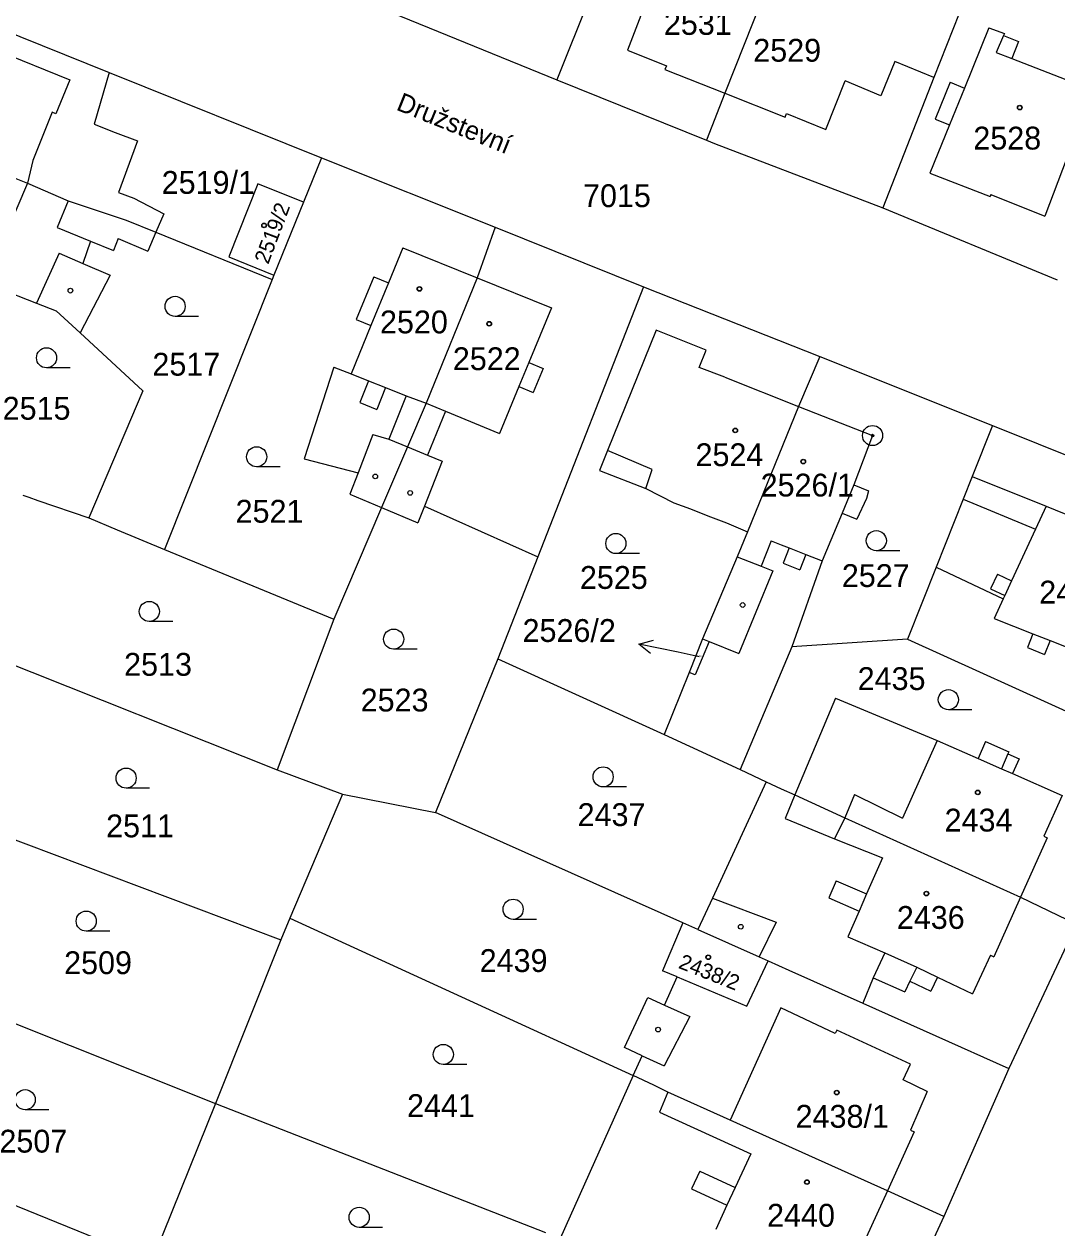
# Model space of a CAD drawing. Extents: x -593183 to -588034, y -1130415 to -1124994.
# Drawn here: x -590852.1 to -590775.2, y -1128220.6 to -1128131 of the extents above; entities that cross this region are included whole.
import ezdxf

# ---------------------------------------------------------------- set-up
doc = ezdxf.new("R2010")
doc.units = 0
for name, color, linetype in [('Vrstva 1', 7, 'Continuous'), ('Vrstva 15', 7, 'Continuous'), ('Vrstva 16', 7, 'Continuous'), ('Vrstva 18', 7, 'Continuous'), ('Vrstva 19', 7, 'Continuous'), ('Vrstva 24', 7, 'Continuous'), ('Vrstva 25', 7, 'Continuous'), ('Vrstva 4', 7, 'Continuous')]:
    doc.layers.add(name, color=color, linetype=linetype)

msp = doc.modelspace()

# ---------------------------------------------------------------- linework, layer by layer
at = {"layer": 'Vrstva 1'}
for p, q in [((-590794.43, -1128122.38), (-590799.92, -1128136.1)), ((-590808.41, -1128125.09), (-590812.42, -1128135.11)), ((-590862.47, -1128127.86), (-590845.78, -1128134.56)), ((-590781.41, -1128127.51), (-590784.33, -1128134.94)), ((-590825.43, -1128129.81), (-590812.42, -1128135.11)), ((-590845.78, -1128134.56), (-590846.9, -1128138.4)), ((-590845.78, -1128134.56), (-590829.98, -1128140.91)), ((-590784.33, -1128134.94), (-590788.13, -1128144.64)), ((-590812.42, -1128135.11), (-590801.28, -1128139.61)), ((-590799.92, -1128136.1), (-590801.28, -1128139.61)), ((-590846.9, -1128138.4), (-590845.34, -1128139.02)), ((-590861.36, -1128139.04), (-590851.88, -1128142.8)), ((-590845.34, -1128139.02), (-590843.67, -1128139.65)), ((-590843.67, -1128139.65), (-590844.75, -1128142.56)), ((-590801.28, -1128139.61), (-590800.69, -1128139.84)), ((-590800.69, -1128139.84), (-590788.13, -1128144.64)), ((-590829.98, -1128140.91), (-590831.31, -1128144.22)), ((-590829.98, -1128140.91), (-590817.02, -1128146.07)), ((-590851.88, -1128142.8), (-590848.84, -1128144.11)), ((-590844.75, -1128142.56), (-590845.1, -1128143.49)), ((-590845.1, -1128143.49), (-590843.96, -1128143.92)), ((-590843.96, -1128143.92), (-590841.71, -1128145.09)), ((-590848.84, -1128144.11), (-590844.53, -1128145.56)), ((-590831.31, -1128144.22), (-590833.51, -1128149.65)), ((-590788.13, -1128144.64), (-590775.14, -1128150)), ((-590844.53, -1128145.56), (-590842.31, -1128146.46)), ((-590841.71, -1128145.09), (-590842.31, -1128146.46)), ((-590842.31, -1128146.46), (-590842.92, -1128147.87)), ((-590842.31, -1128146.46), (-590833.64, -1128149.98)), ((-590817.02, -1128146.07), (-590818.36, -1128149.86)), ((-590817.02, -1128146.07), (-590805.96, -1128150.52)), ((-590847.18, -1128147.13), (-590847.76, -1128148.78)), ((-590847.18, -1128147.13), (-590845.48, -1128147.83)), ((-590845.11, -1128146.93), (-590845.48, -1128147.83)), ((-590845.11, -1128146.93), (-590842.92, -1128147.87)), ((-590823.91, -1128147.63), (-590824.98, -1128150.23)), ((-590823.91, -1128147.63), (-590818.36, -1128149.86)), ((-590847.76, -1128148.78), (-590845.72, -1128149.65)), ((-590854.97, -1128150.26), (-590851.21, -1128151.74)), ((-590845.72, -1128149.65), (-590847.96, -1128153.96)), ((-590833.64, -1128149.98), (-590841.67, -1128170.09)), ((-590833.51, -1128149.65), (-590833.64, -1128149.98)), ((-590826.08, -1128149.78), (-590827.38, -1128152.95)), ((-590826.08, -1128149.78), (-590824.98, -1128150.23)), ((-590818.36, -1128149.86), (-590822.18, -1128159.18)), ((-590805.96, -1128150.52), (-590813.84, -1128170.63)), ((-590805.96, -1128150.52), (-590792.84, -1128155.71)), ((-590851.21, -1128151.74), (-590849.75, -1128152.31)), ((-590849.75, -1128152.31), (-590847.96, -1128153.96)), ((-590827.38, -1128152.95), (-590826.28, -1128153.4)), ((-590826.28, -1128153.4), (-590827.76, -1128157.01)), ((-590847.96, -1128153.96), (-590843.29, -1128158.26)), ((-590829.06, -1128156.5), (-590831.25, -1128163.34)), ((-590829.06, -1128156.5), (-590827.76, -1128157.01)), ((-590792.84, -1128155.71), (-590794.42, -1128159.43)), ((-590792.84, -1128155.71), (-590779.95, -1128160.85)), ((-590799.92, -1128157.25), (-590794.42, -1128159.43)), ((-590843.29, -1128158.26), (-590847.3, -1128167.74)), ((-590822.18, -1128159.18), (-590823.57, -1128162.43)), ((-590794.42, -1128159.43), (-590798.21, -1128168.76)), ((-590794.42, -1128159.43), (-590788.9, -1128161.6)), ((-590779.95, -1128160.85), (-590781.47, -1128164.66)), ((-590779.95, -1128160.85), (-590760.3, -1128168.79)), ((-590788.9, -1128161.6), (-590790.29, -1128165.27)), ((-590823.57, -1128162.43), (-590825.5, -1128166.97)), ((-590831.25, -1128163.34), (-590827.24, -1128164.38)), ((-590827.24, -1128164.38), (-590827.86, -1128165.97)), ((-590805.8, -1128165.54), (-590803.7, -1128166.6)), ((-590790.29, -1128165.27), (-590789.2, -1128165.72)), ((-590781.47, -1128164.66), (-590782.14, -1128166.35)), ((-590781.47, -1128164.66), (-590775.97, -1128166.87)), ((-590852.22, -1128166.03), (-590851.79, -1128166.18)), ((-590851.79, -1128166.18), (-590851.1, -1128166.44)), ((-590827.86, -1128165.97), (-590825.5, -1128166.97)), ((-590789.36, -1128166.28), (-590790.07, -1128167.84)), ((-590789.2, -1128165.72), (-590789.36, -1128166.28)), ((-590782.14, -1128166.35), (-590784.15, -1128171.39)), ((-590851.1, -1128166.44), (-590847.3, -1128167.74)), ((-590825.5, -1128166.97), (-590829.04, -1128175.27)), ((-590825.5, -1128166.97), (-590822.79, -1128168.11)), ((-590822.3, -1128166.87), (-590822.79, -1128168.11)), ((-590822.3, -1128166.87), (-590813.84, -1128170.63)), ((-590803.7, -1128166.6), (-590802.47, -1128167.07)), ((-590802.47, -1128167.07), (-590801.18, -1128167.57)), ((-590775.97, -1128166.87), (-590766.7, -1128170.6)), ((-590847.3, -1128167.74), (-590845.19, -1128168.62)), ((-590801.18, -1128167.57), (-590799.79, -1128168.11)), ((-590799.79, -1128168.11), (-590798.21, -1128168.76)), ((-590791.16, -1128167.39), (-590792.65, -1128170.93)), ((-590791.16, -1128167.39), (-590790.07, -1128167.84)), ((-590845.19, -1128168.62), (-590841.67, -1128170.09)), ((-590798.21, -1128168.76), (-590799, -1128170.64)), ((-590841.67, -1128170.09), (-590829.04, -1128175.27)), ((-590813.84, -1128170.63), (-590816.82, -1128178.24)), ((-590799, -1128170.64), (-590801.58, -1128176.75)), ((-590792.65, -1128170.93), (-590794.91, -1128177.34)), ((-590784.15, -1128171.39), (-590786.29, -1128176.77)), ((-590784.15, -1128171.39), (-590779.17, -1128173.77)), ((-590779.17, -1128173.77), (-590779.84, -1128175.22)), ((-590829.04, -1128175.27), (-590831.95, -1128183)), ((-590779.84, -1128175.22), (-590776.96, -1128176.36)), ((-590801.58, -1128176.75), (-590802.57, -1128179.24)), ((-590801.58, -1128176.75), (-590801.08, -1128176.95)), ((-590786.29, -1128176.77), (-590794.91, -1128177.34)), ((-590786.29, -1128176.77), (-590767.82, -1128185.16)), ((-590776.96, -1128176.36), (-590777.36, -1128177.39)), ((-590775.67, -1128176.87), (-590776.08, -1128177.9)), ((-590775.67, -1128176.87), (-590770.43, -1128178.95)), ((-590856.28, -1128177.36), (-590833.27, -1128186.5)), ((-590794.91, -1128177.34), (-590798.76, -1128186.48)), ((-590777.36, -1128177.39), (-590776.08, -1128177.9)), ((-590816.82, -1128178.24), (-590821.46, -1128189.67)), ((-590816.82, -1128178.24), (-590804.42, -1128183.86)), ((-590802.57, -1128179.24), (-590804.42, -1128183.86)), ((-590791.67, -1128181.15), (-590794.68, -1128188.36)), ((-590791.67, -1128181.15), (-590784.09, -1128184.3)), ((-590831.95, -1128183), (-590833.27, -1128186.5)), ((-590804.42, -1128183.86), (-590798.76, -1128186.48)), ((-590784.09, -1128184.3), (-590781.04, -1128185.65)), ((-590780.48, -1128184.38), (-590781.04, -1128185.65)), ((-590780.48, -1128184.38), (-590778.74, -1128185.15)), ((-590778.74, -1128185.15), (-590778.81, -1128185.3)), ((-590778.81, -1128185.3), (-590777.98, -1128185.67)), ((-590777.98, -1128185.67), (-590778.47, -1128186.78)), ((-590833.27, -1128186.5), (-590828.41, -1128188.31)), ((-590798.76, -1128186.48), (-590796.83, -1128187.38)), ((-590778.47, -1128186.78), (-590774.77, -1128188.41)), ((-590796.83, -1128187.38), (-590800.84, -1128196.06)), ((-590796.83, -1128187.38), (-590795.7, -1128187.9)), ((-590795.7, -1128187.9), (-590794.68, -1128188.36)), ((-590828.41, -1128188.31), (-590832.34, -1128197.54)), ((-590828.41, -1128188.31), (-590821.46, -1128189.67)), ((-590794.68, -1128188.36), (-590790.96, -1128190.06)), ((-590774.77, -1128188.41), (-590776.14, -1128191.43)), ((-590859.36, -1128189.23), (-590832.99, -1128199.16)), ((-590803.04, -1128197.89), (-590821.46, -1128189.67)), ((-590790.96, -1128190.06), (-590777.87, -1128195.99)), ((-590776.14, -1128191.43), (-590775.88, -1128191.55)), ((-590775.88, -1128191.55), (-590777.87, -1128195.99)), ((-590777.87, -1128195.99), (-590773.69, -1128197.99)), ((-590800.84, -1128196.06), (-590801.92, -1128198.39)), ((-590832.34, -1128197.54), (-590832.99, -1128199.16)), ((-590832.34, -1128197.54), (-590806.73, -1128209.26)), ((-590803.04, -1128197.89), (-590804.55, -1128201.46)), ((-590801.92, -1128198.39), (-590803.04, -1128197.89)), ((-590801.92, -1128198.39), (-590799.64, -1128199.41)), ((-590773.69, -1128197.99), (-590778.74, -1128208.74)), ((-590832.99, -1128199.16), (-590837.86, -1128211.35)), ((-590799.64, -1128199.41), (-590797.36, -1128200.43)), ((-590797.36, -1128200.43), (-590796.69, -1128200.73)), ((-590863.99, -1128200.94), (-590837.86, -1128211.35)), ((-590803.47, -1128201.91), (-590804.55, -1128201.46)), ((-590804.4, -1128204.03), (-590803.47, -1128201.91)), ((-590789.62, -1128203.88), (-590778.74, -1128208.74)), ((-590806.73, -1128209.26), (-590806.07, -1128207.79)), ((-590806.73, -1128209.26), (-590812.17, -1128221.4)), ((-590778.74, -1128208.74), (-590783.58, -1128219.77)), ((-590799.51, -1128212.58), (-590804.16, -1128210.49)), ((-590837.86, -1128211.35), (-590842.6, -1128223.06)), ((-590837.86, -1128211.35), (-590813.28, -1128220.95)), ((-590787.79, -1128217.85), (-590799.51, -1128212.58)), ((-590866.51, -1128213.39), (-590842.6, -1128223.06)), ((-590783.58, -1128219.77), (-590787.79, -1128217.85)), ((-590783.58, -1128219.77), (-590788.71, -1128230.66))]:
    msp.add_line(p, q, dxfattribs=at)
for points in [[(-590831.31, -1128144.22), (-590834.72, -1128142.85), (-590836.87, -1128148.3), (-590833.51, -1128149.65)], [(-590799.92, -1128157.25), (-590801.82, -1128156.53), (-590801.31, -1128155.25), (-590805.02, -1128153.76), (-590808.65, -1128162.71)], [(-590808.65, -1128162.71), (-590809.25, -1128164.2), (-590805.8, -1128165.54)], [(-590801.08, -1128176.95), (-590802.11, -1128179.43), (-590802.57, -1128179.24)], [(-590803.47, -1128201.91), (-590798.26, -1128204.09), (-590796.69, -1128200.73)], [(-590796.69, -1128200.73), (-590795.13, -1128201.42), (-590789.62, -1128203.88)], [(-590806.07, -1128207.79), (-590807.39, -1128207.18), (-590805.65, -1128203.46), (-590804.4, -1128204.03)], [(-590804.16, -1128210.49), (-590805.2, -1128209.99), (-590806.73, -1128209.26)]]:
    msp.add_lwpolyline(points, dxfattribs=at)
at = {"layer": 'Vrstva 16'}
msp.add_line((-590801.81, -1128178.07), (-590803.38, -1128177.74), dxfattribs=at)
at = {"layer": 'Vrstva 24'}
for radius in [0.75, 0.0903]:
    msp.add_circle((-590788.9, -1128161.6), radius, dxfattribs=at)
at = {"layer": 'Vrstva 25'}
for p, q in [((-590839.13, -1128152.73), (-590840.88, -1128152.73)), ((-590848.71, -1128156.56), (-590850.46, -1128156.56)), ((-590833.05, -1128163.93), (-590834.8, -1128163.93)), ((-590806.28, -1128170.39), (-590808.03, -1128170.39)), ((-590786.87, -1128170.18), (-590788.62, -1128170.18)), ((-590841.05, -1128175.45), (-590842.8, -1128175.45)), ((-590803.38, -1128177.74), (-590806.316, -1128177.126)), ((-590822.84, -1128177.51), (-590824.59, -1128177.51)), ((-590781.5, -1128182.02), (-590783.25, -1128182.02)), ((-590842.78, -1128187.86), (-590844.53, -1128187.86)), ((-590807.23, -1128187.77), (-590808.98, -1128187.77)), ((-590813.94, -1128197.63), (-590815.69, -1128197.63)), ((-590845.75, -1128198.51), (-590847.5, -1128198.51)), ((-590819.14, -1128208.44), (-590820.89, -1128208.44)), ((-590850.3, -1128211.81), (-590852.05, -1128211.81)), ((-590825.41, -1128220.57), (-590827.16, -1128220.57))]:
    msp.add_line(p, q, dxfattribs=at)
msp.add_lwpolyline([(-590805.44, -1128177.82), (-590806.316, -1128177.126), (-590805.235, -1128176.841)], dxfattribs=at)
for centre, radius in [((-590777.93, -1128137.18), 0.175), ((-590777.93, -1128137.18), 0.15), ((-590834.25, -1128145.95), 0.175), ((-590834.25, -1128145.95), 0.15), ((-590848.68, -1128150.81), 0.175), ((-590822.67, -1128150.68), 0.175), ((-590822.67, -1128150.68), 0.15), ((-590840.88, -1128151.98), 0.75), ((-590817.47, -1128153.28), 0.175), ((-590817.47, -1128153.28), 0.15), ((-590850.46, -1128155.81), 0.75), ((-590799.13, -1128161.22), 0.175), ((-590799.13, -1128161.22), 0.15), ((-590834.8, -1128163.18), 0.75), ((-590794.06, -1128163.54), 0.175), ((-590794.06, -1128163.54), 0.15), ((-590825.96, -1128164.64), 0.175), ((-590823.36, -1128165.87), 0.175), ((-590808.03, -1128169.64), 0.75), ((-590788.62, -1128169.43), 0.75), ((-590842.8, -1128174.7), 0.75), ((-590798.58, -1128174.22), 0.175), ((-590824.59, -1128176.76), 0.75), ((-590783.25, -1128181.27), 0.75), ((-590844.53, -1128187.11), 0.75), ((-590808.98, -1128187.02), 0.75), ((-590781.06, -1128188.18), 0.175), ((-590781.06, -1128188.18), 0.15), ((-590784.89, -1128195.71), 0.175), ((-590784.89, -1128195.71), 0.15), ((-590815.69, -1128196.88), 0.75), ((-590847.5, -1128197.76), 0.75), ((-590798.72, -1128198.18), 0.175), ((-590801.14, -1128200.45), 0.175), ((-590801.14, -1128200.45), 0.15), ((-590804.88, -1128205.84), 0.175), ((-590820.89, -1128207.69), 0.75), ((-590852.05, -1128211.06), 0.75), ((-590791.57, -1128210.53), 0.175), ((-590791.57, -1128210.53), 0.15), ((-590793.79, -1128217.2), 0.175), ((-590793.79, -1128217.2), 0.15), ((-590827.16, -1128219.82), 0.75)]:
    msp.add_circle(centre, radius, dxfattribs=at)
at = {"layer": 'Vrstva 4'}
for p, q in [((-590806.16, -1128130.31), (-590807.16, -1128132.89)), ((-590858.31, -1128131.26), (-590848.72, -1128135.1)), ((-590780.24, -1128131.23), (-590782.05, -1128135.72)), ((-590780.24, -1128131.23), (-590779.06, -1128131.67)), ((-590779.15, -1128131.8), (-590779.69, -1128133.08)), ((-590779.06, -1128131.67), (-590779.15, -1128131.8)), ((-590779.15, -1128131.8), (-590778.02, -1128132.25)), ((-590778.02, -1128132.25), (-590778.52, -1128133.52)), ((-590807.16, -1128132.89), (-590804.26, -1128134.07)), ((-590779.69, -1128133.08), (-590778.52, -1128133.52)), ((-590804.26, -1128134.07), (-590804.37, -1128134.35)), ((-590787.25, -1128133.75), (-590788.29, -1128136.29)), ((-590784.33, -1128134.94), (-590787.25, -1128133.75)), ((-590778.52, -1128133.52), (-590772.52, -1128135.87)), ((-590804.37, -1128134.35), (-590799.92, -1128136.1)), ((-590848.72, -1128135.1), (-590849.76, -1128137.64)), ((-590792.37, -1128138.81), (-590790.93, -1128135.19)), ((-590788.29, -1128136.29), (-590790.93, -1128135.19)), ((-590783.12, -1128135.28), (-590784.23, -1128138.03)), ((-590782.05, -1128135.72), (-590783.16, -1128138.46)), ((-590783.12, -1128135.28), (-590782.05, -1128135.72)), ((-590772.52, -1128135.87), (-590776.07, -1128145.26)), ((-590799.92, -1128136.1), (-590795.42, -1128137.9)), ((-590850.05, -1128137.53), (-590851.48, -1128141.12)), ((-590849.76, -1128137.64), (-590850.05, -1128137.53)), ((-590795.42, -1128137.9), (-590795.31, -1128137.62)), ((-590795.31, -1128137.62), (-590792.37, -1128138.81)), ((-590783.16, -1128138.46), (-590784.62, -1128142.06)), ((-590784.23, -1128138.03), (-590783.16, -1128138.46)), ((-590851.48, -1128141.12), (-590851.88, -1128142.8)), ((-590784.62, -1128142.06), (-590780.14, -1128143.81)), ((-590851.88, -1128142.8), (-590854.21, -1128148.23)), ((-590780.08, -1128143.65), (-590780.14, -1128143.81)), ((-590780.08, -1128143.65), (-590776.07, -1128145.26)), ((-590848.84, -1128144.11), (-590849.66, -1128146.1)), ((-590849.66, -1128146.1), (-590847.18, -1128147.13)), ((-590849.52, -1128148.02), (-590851.21, -1128151.74)), ((-590849.52, -1128148.02), (-590847.76, -1128148.78)), ((-590824.98, -1128150.23), (-590826.28, -1128153.4)), ((-590818.36, -1128149.86), (-590812.82, -1128152.09)), ((-590812.82, -1128152.09), (-590814.51, -1128156.16)), ((-590814.51, -1128156.16), (-590815.25, -1128157.96)), ((-590814.51, -1128156.16), (-590813.44, -1128156.6)), ((-590827.76, -1128157.01), (-590826.47, -1128157.52)), ((-590813.44, -1128156.6), (-590814.19, -1128158.4)), ((-590826.47, -1128157.52), (-590827.11, -1128159.15)), ((-590826.47, -1128157.52), (-590825.2, -1128158.03)), ((-590825.2, -1128158.03), (-590825.84, -1128159.65)), ((-590825.2, -1128158.03), (-590823.65, -1128158.64)), ((-590815.25, -1128157.96), (-590816.7, -1128161.45)), ((-590815.25, -1128157.96), (-590814.19, -1128158.4)), ((-590827.11, -1128159.15), (-590825.84, -1128159.65)), ((-590823.65, -1128158.64), (-590824.94, -1128161.86)), ((-590823.65, -1128158.64), (-590822.18, -1128159.18)), ((-590822.18, -1128159.18), (-590820.73, -1128159.78)), ((-590820.73, -1128159.78), (-590822.07, -1128163.05)), ((-590820.73, -1128159.78), (-590816.7, -1128161.45)), ((-590826.14, -1128161.53), (-590827.24, -1128164.38)), ((-590826.14, -1128161.53), (-590824.94, -1128161.86)), ((-590824.94, -1128161.86), (-590823.57, -1128162.43)), ((-590823.57, -1128162.43), (-590822.07, -1128163.05)), ((-590805.32, -1128164.13), (-590808.65, -1128162.71)), ((-590820.97, -1128163.5), (-590822.3, -1128166.87)), ((-590822.07, -1128163.05), (-590820.97, -1128163.5)), ((-590805.8, -1128165.54), (-590805.32, -1128164.13)), ((-590790.29, -1128165.27), (-590791.16, -1128167.39)), ((-590782.14, -1128166.35), (-590776.75, -1128168.56)), ((-590775.97, -1128166.87), (-590776.75, -1128168.56)), ((-590776.75, -1128168.56), (-590778.54, -1128172.41)), ((-590796.45, -1128169.45), (-590797.19, -1128171.34)), ((-590796.45, -1128169.45), (-590795.71, -1128169.75)), ((-590795.71, -1128169.75), (-590795.12, -1128169.97)), ((-590795.12, -1128169.97), (-590795.57, -1128171.11)), ((-590795.12, -1128169.97), (-590793.87, -1128170.45)), ((-590799, -1128170.64), (-590797.19, -1128171.34)), ((-590793.87, -1128170.45), (-590794.32, -1128171.6)), ((-590793.87, -1128170.45), (-590792.65, -1128170.93)), ((-590796.32, -1128171.68), (-590798.87, -1128177.83)), ((-590797.19, -1128171.34), (-590796.32, -1128171.68)), ((-590795.57, -1128171.11), (-590794.32, -1128171.6)), ((-590779.6, -1128171.92), (-590780.1, -1128173.01)), ((-590779.6, -1128171.92), (-590778.54, -1128172.41)), ((-590778.54, -1128172.41), (-590779.04, -1128173.5)), ((-590780.1, -1128173.01), (-590779.04, -1128173.5)), ((-590779.04, -1128173.5), (-590779.17, -1128173.77)), ((-590801.08, -1128176.95), (-590798.87, -1128177.83)), ((-590776.96, -1128176.36), (-590775.67, -1128176.87)), ((-590784.09, -1128184.3), (-590786.66, -1128190.09)), ((-590781.04, -1128185.65), (-590779.3, -1128186.41)), ((-590778.81, -1128185.3), (-590779.3, -1128186.41)), ((-590779.3, -1128186.41), (-590778.47, -1128186.78)), ((-590794.68, -1128188.36), (-590795.41, -1128190.12)), ((-590790.24, -1128188.32), (-590790.96, -1128190.06)), ((-590790.24, -1128188.32), (-590786.66, -1128190.09)), ((-590795.41, -1128190.12), (-590791.74, -1128191.64)), ((-590790.96, -1128190.06), (-590791.74, -1128191.64)), ((-590791.74, -1128191.64), (-590788.17, -1128193.06)), ((-590788.17, -1128193.06), (-590789.35, -1128195.74)), ((-590791.6, -1128194.75), (-590792.16, -1128196.02)), ((-590791.6, -1128194.75), (-590789.35, -1128195.74)), ((-590792.16, -1128196.02), (-590789.91, -1128197.01)), ((-590789.35, -1128195.74), (-590789.91, -1128197.01)), ((-590777.87, -1128195.99), (-590779.85, -1128200.42)), ((-590800.84, -1128196.06), (-590796.09, -1128197.85)), ((-590789.91, -1128197.01), (-590790.75, -1128198.93)), ((-590796.09, -1128197.85), (-590797.36, -1128200.43)), ((-590790.75, -1128198.93), (-590787.98, -1128200.13)), ((-590787.98, -1128200.13), (-590788.86, -1128201.99)), ((-590787.98, -1128200.13), (-590785.61, -1128201.19)), ((-590780.12, -1128200.29), (-590781.44, -1128203.18)), ((-590780.12, -1128200.29), (-590779.85, -1128200.42)), ((-590785.61, -1128201.19), (-590786.12, -1128202.24)), ((-590785.61, -1128201.19), (-590784.05, -1128201.94)), ((-590788.86, -1128201.99), (-590789.62, -1128203.88)), ((-590788.86, -1128201.99), (-590786.49, -1128203.02)), ((-590786.12, -1128202.24), (-590786.49, -1128203.02)), ((-590786.12, -1128202.24), (-590784.56, -1128202.99)), ((-590784.05, -1128201.94), (-590784.56, -1128202.99)), ((-590784.05, -1128201.94), (-590781.44, -1128203.18)), ((-590804.4, -1128204.03), (-590802.53, -1128204.87)), ((-590802.53, -1128204.87), (-590804.43, -1128208.55)), ((-590795.74, -1128204.21), (-590799.51, -1128212.58)), ((-590791.68, -1128206.12), (-590795.74, -1128204.21)), ((-590791.57, -1128205.89), (-590791.68, -1128206.12)), ((-590786.06, -1128208.42), (-590791.57, -1128205.89)), ((-590806.07, -1128207.79), (-590804.43, -1128208.55)), ((-590786.62, -1128209.59), (-590786.06, -1128208.42)), ((-590784.82, -1128210.46), (-590786.62, -1128209.59)), ((-590804.16, -1128210.49), (-590804.79, -1128211.99)), ((-590784.82, -1128210.46), (-590786.08, -1128213.34)), ((-590804.79, -1128211.99), (-590797.98, -1128215.08)), ((-590785.8, -1128213.46), (-590787.79, -1128217.85)), ((-590786.08, -1128213.34), (-590785.8, -1128213.46)), ((-590797.98, -1128215.08), (-590799.14, -1128217.59)), ((-590801.77, -1128216.38), (-590802.39, -1128217.71)), ((-590801.77, -1128216.38), (-590799.14, -1128217.59)), ((-590802.39, -1128217.71), (-590799.75, -1128218.92)), ((-590799.14, -1128217.59), (-590799.75, -1128218.92)), ((-590787.79, -1128217.85), (-590789.77, -1128222.2)), ((-590799.75, -1128218.92), (-590800.59, -1128220.73))]:
    msp.add_line(p, q, dxfattribs=at)

# ---------------------------------------------------------------- texts
at = {"layer": 'Vrstva 15'}
msp.add_text('Družstevní', height=1.4, rotation=338.03946, dxfattribs=at).set_placement((-590824.47, -1128137.32))
at = {"layer": 'Vrstva 16'}
msp.add_text('2526/2', height=1.7, dxfattribs=at).set_placement((-590814.984, -1128176.97))
at = {"layer": 'Vrstva 18'}
for s, height, p in [('2519/1', 1.7, (-590841.88, -1128143.6)), ('7015', 1.7, (-590810.48, -1128144.59)), ('2517', 1.7, (-590842.57, -1128157.14)), ('2515', 1.7, (-590853.73, -1128160.42)), ('2521', 1.7, (-590836.37, -1128168.09)), ('2525', 1.7, (-590810.71, -1128173.02)), ('2527', 1.7, (-590791.19, -1128172.88)), ('2513', 1.7, (-590844.68, -1128179.49)), ('2526/2', 0.1, (-590802.038, -1128178.07)), ('2435', 1.7, (-590790.01, -1128180.55)), ('2523', 1.7, (-590827.05, -1128182.15)), ('2437', 1.7, (-590810.88, -1128190.68)), ('2511', 1.7, (-590846.02, -1128191.52)), ('2509', 1.7, (-590849.15, -1128201.71)), ('2439', 1.7, (-590818.18, -1128201.55)), ('2441', 1.7, (-590823.59, -1128212.35)), ('2507', 1.7, (-590853.97, -1128215))]:
    msp.add_text(s, height=height, dxfattribs=at).set_placement(p)
at = {"layer": 'Vrstva 19'}
for s, p in [('2531', (-590804.45, -1128131.76)), ('2529', (-590797.79, -1128133.76)), ('2528', (-590781.39, -1128140.3)), ('2520', (-590825.61, -1128153.99)), ('2522', (-590820.18, -1128156.73)), ('2524', (-590802.094, -1128163.88)), ('2526/1', (-590797.242, -1128166.14)), ('2432', (-590776.48, -1128174.11)), ('2434', (-590783.53, -1128191.09)), ('2436', (-590787.09, -1128198.34)), ('2438/1', (-590794.636, -1128213.15)), ('2440', (-590796.76, -1128220.52))]:
    msp.add_text(s, height=1.7, dxfattribs=at).set_placement(p)
for s, rotation, p in [('2519/2', 69.22575, (-590833.94, -1128148.898)), ('2438/2', 338.37795, (-590803.431, -1128201.234))]:
    msp.add_text(s, height=1.14, rotation=rotation, dxfattribs=at).set_placement(p)

doc.saveas('drawing.dxf')
